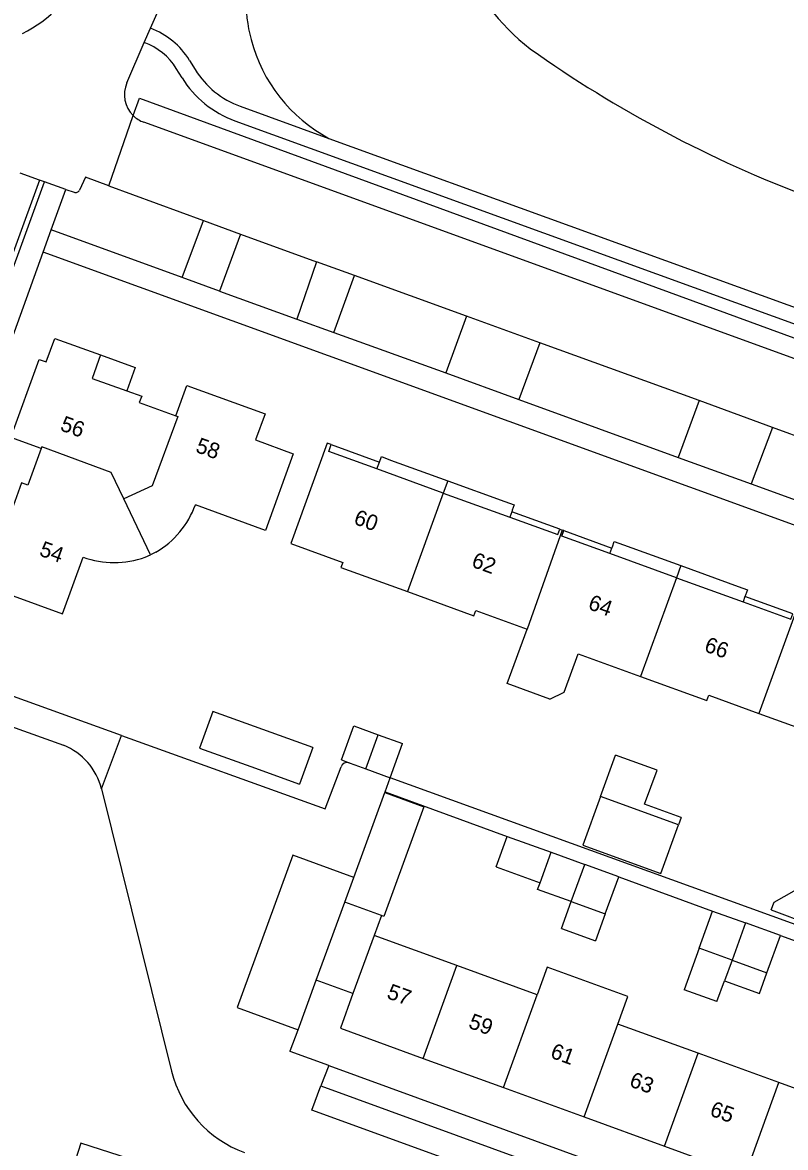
# Model space of a CAD drawing. Extents: x 194485 to 197793, y 468269 to 470822.
# Drawn here: x 197384.7 to 197443.5, y 469396.5 to 469483.2 of the extents above; entities that cross this region are included whole.
import ezdxf

# ---------------------------------------------------------------- set-up
doc = ezdxf.new("R2010")
doc.units = 0
for name, color, linetype in [('BGT begrenzing pand op maaiveld onder overbouw', 7, 'Continuous'), ('BGT grensvlak begroeid terreindeel', 7, 'Continuous'), ('BGT grensvlak gebouwinstallatie plus 1', 7, 'Continuous'), ('BGT grensvlak overig bouwwerk uitbreiding populatie', 7, 'Continuous'), ('BGT grensvlak pand deel overbouw', 7, 'Continuous'), ('BGT grensvlak pand op maaiveld', 7, 'Continuous'), ('BGT grensvlak pand op maaiveld LR', 7, 'Continuous'), ('BGT grensvlak waterdeel', 7, 'Continuous'), ('BGT grensvlak wegdeel', 7, 'Continuous'), ('BGT lijnelement scheiding muur', 7, 'Continuous'), ('BGT tekst huisnummerreeks', 7, 'Continuous')]:
    doc.layers.add(name, color=color, linetype=linetype)

msp = doc.modelspace()

# ---------------------------------------------------------------- linework, layer by layer
at = {"layer": 'BGT begrenzing pand op maaiveld onder overbouw'}
for p, q in [((197417.084, 469446.91), (197411.969, 469448.768)), ((197417.084, 469446.91), (197422.209, 469445.049)), ((197435.049, 469440.385), (197429.929, 469442.245)), ((197435.049, 469440.385), (197440.187, 469438.519))]:
    msp.add_line(p, q, dxfattribs=at)
at = {"layer": 'BGT grensvlak begroeid terreindeel'}
msp.add_line((197393.194, 469475.994), (197393.666, 469477.34), dxfattribs=at)
msp.add_lwpolyline([(197393.666, 469477.34), (197500, 469438.395), (197515.051, 469432.882)], dxfattribs=at)
for centre, radius, start, end in [((197414.092, 469484.992), 12.229, 163.5386, 194.82821), ((197414.085, 469484.991), 12.223, 194.83276, 241.58455)]:
    msp.add_arc(centre, radius, start, end, dxfattribs=at)
at = {"layer": 'BGT grensvlak gebouwinstallatie plus 1'}
for p, q in [((197408.446, 469450.644), (197412.161, 469449.298)), ((197426.067, 469444.127), (197422.359, 469445.466)), ((197426.365, 469444.017), (197430.083, 469442.67)), ((197444.026, 469437.595), (197440.335, 469438.929)), ((197409.237, 469426.333), (197410.192, 469428.966)), ((197410.192, 469428.966), (197412.072, 469428.284)), ((197407.03, 469427.294), (197406.012, 469424.472)), ((197429.205, 469423.52), (197430.364, 469426.716)), ((197433.56, 469425.558), (197430.364, 469426.716)), ((197409.237, 469426.333), (197409.823, 469426.121)), ((197409.823, 469426.121), (197410.267, 469425.96)), ((197410.267, 469425.96), (197411.118, 469425.652)), ((197432.606, 469422.926), (197433.56, 469425.558)), ((197435.427, 469421.903), (197432.606, 469422.926)), ((197435.427, 469421.903), (197435.222, 469421.339)), ((197421.162, 469418.097), (197422.011, 469420.448)), ((197422.011, 469420.448), (197425.395, 469419.219)), ((197421.162, 469418.097), (197424.545, 469416.868)), ((197442.592, 469415.376), (197444.13, 469416.24)), ((197426.197, 469413.35), (197426.944, 469415.419)), ((197442.366, 469414.774), (197442.592, 469415.376)), ((197442.366, 469414.774), (197445.363, 469413.652)), ((197412.321, 469414.339), (197411.76, 469412.806)), ((197429.575, 469414.469), (197428.828, 469412.4)), ((197426.197, 469413.35), (197428.828, 469412.4)), ((197436.804, 469411.827), (197435.643, 469408.631)), ((197439.339, 469410.906), (197438.758, 469409.308)), ((197410.127, 469408.327), (197407.293, 469409.363)), ((197438.178, 469407.71), (197438.758, 469409.308)), ((197438.758, 469409.308), (197441.447, 469408.331)), ((197441.447, 469408.331), (197442.028, 469409.929)), ((197438.178, 469407.71), (197435.643, 469408.631))]:
    msp.add_line(p, q, dxfattribs=at)
for points in [[(197390.667, 469457.558), (197393.347, 469456.589), (197392.692, 469454.777)], [(197407.03, 469427.294), (197399.316, 469430.077), (197398.298, 469427.255)], [(197398.298, 469427.255), (197402.249, 469425.829), (197406.012, 469424.472)], [(197392.91, 469395.603), (197389.155, 469396.804), (197388.124, 469393.579), (197391.879, 469392.378)]]:
    msp.add_lwpolyline(points, dxfattribs=at)
at = {"layer": 'BGT grensvlak overig bouwwerk uitbreiding populatie'}
for p, q in [((197411.118, 469425.652), (197412.072, 469428.284)), ((197412.072, 469428.284), (197413.952, 469427.602)), ((197412.998, 469424.97), (197413.952, 469427.602)), ((197411.118, 469425.652), (197412.998, 469424.97))]:
    msp.add_line(p, q, dxfattribs=at)
at = {"layer": 'BGT grensvlak pand deel overbouw'}
for p, q in [((197411.969, 469448.768), (197412.161, 469449.298)), ((197417.427, 469447.854), (197417.084, 469446.91)), ((197422.359, 469445.466), (197422.209, 469445.049)), ((197429.929, 469442.245), (197430.083, 469442.67)), ((197435.386, 469441.313), (197435.049, 469440.385)), ((197440.335, 469438.929), (197440.187, 469438.519))]:
    msp.add_line(p, q, dxfattribs=at)
for points in [[(197412.161, 469449.298), (197412.162, 469449.3), (197412.312, 469449.714), (197413.026, 469449.454), (197417.427, 469447.854)], [(197417.427, 469447.854), (197421.836, 469446.252), (197422.551, 469445.992), (197422.4, 469445.578), (197422.359, 469445.466)], [(197430.083, 469442.67), (197430.118, 469442.765), (197430.268, 469443.179), (197430.982, 469442.919), (197435.386, 469441.313)], [(197435.386, 469441.313), (197439.807, 469439.701), (197440.522, 469439.442), (197440.371, 469439.028), (197440.335, 469438.929)]]:
    msp.add_lwpolyline(points, dxfattribs=at)
at = {"layer": 'BGT grensvlak pand op maaiveld'}
for p, q in [((197426.067, 469444.127), (197426.258, 469444.056)), ((197426.365, 469444.017), (197426.258, 469444.056)), ((197394.936, 469442.342), (197394.522, 469442.153)), ((197394.107, 469441.963), (197394.522, 469442.153)), ((197422.017, 469432.22), (197423.545, 469436.423)), ((197427.481, 469434.524), (197432.286, 469432.777)), ((197425.306, 469431.024), (197422.017, 469432.22)), ((197410.193, 469417.287), (197412.583, 469423.826)), ((197435.222, 469421.339), (197429.205, 469423.52)), ((197424.545, 469416.868), (197425.395, 469419.219)), ((197425.395, 469419.219), (197427.986, 469418.286)), ((197430.61, 469417.338), (197427.986, 469418.286)), ((197409.493, 469415.373), (197410.193, 469417.287)), ((197429.575, 469414.469), (197430.61, 469417.338)), ((197412.321, 469414.339), (197409.493, 469415.373)), ((197426.944, 469415.419), (197429.575, 469414.469)), ((197436.804, 469411.827), (197437.845, 469414.693)), ((197437.845, 469414.693), (197440.38, 469413.772)), ((197443.069, 469412.794), (197440.38, 469413.772)), ((197411.76, 469412.806), (197410.127, 469408.327)), ((197418.13, 469410.491), (197411.76, 469412.806)), ((197442.028, 469409.929), (197443.069, 469412.794)), ((197439.339, 469410.906), (197436.804, 469411.827)), ((197424.334, 469408.237), (197418.13, 469410.491)), ((197439.339, 469410.906), (197442.028, 469409.929)), ((197436.731, 469403.732), (197430.539, 469405.983)), ((197415.53, 469403.336), (197421.734, 469401.081)), ((197442.944, 469401.475), (197436.731, 469403.732)), ((197449.138, 469399.224), (197442.944, 469401.475)), ((197421.734, 469401.081), (197427.938, 469398.827)), ((197427.938, 469398.827), (197434.131, 469396.577)), ((197434.131, 469396.577), (197440.344, 469394.319))]:
    msp.add_line(p, q, dxfattribs=at)
for points in [[(197386.089, 469450.331), (197383.755, 469451.199), (197385.936, 469457.213), (197386.481, 469457.02), (197387.14, 469458.827), (197390.667, 469457.558)], [(197390.667, 469457.558), (197390.012, 469455.745), (197392.692, 469454.777)], [(197392.692, 469454.777), (197393.84, 469454.362), (197393.647, 469453.89), (197396.465, 469452.86)], [(197396.465, 469452.86), (197397.327, 469455.209), (197403.347, 469453.012), (197402.613, 469451.002), (197405.505, 469449.923), (197403.376, 469444.016), (197397.982, 469446.01)], [(197386.089, 469450.331), (197385.065, 469447.511), (197384.588, 469447.688), (197381.723, 469439.793), (197387.744, 469437.604), (197389.329, 469441.954)], [(197408.446, 469450.644), (197408.146, 469450.754), (197405.333, 469443.011), (197409.337, 469441.552), (197409.199, 469441.172), (197414.319, 469439.307)], [(197411.969, 469448.768), (197408.255, 469450.117), (197408.446, 469450.644)], [(197422.209, 469445.049), (197425.913, 469443.704), (197426.067, 469444.127)], [(197429.929, 469442.245), (197426.212, 469443.595), (197426.365, 469444.017)], [(197414.319, 469439.307), (197419.431, 469437.444), (197419.584, 469437.864), (197423.545, 469436.423)], [(197440.187, 469438.519), (197443.875, 469437.18), (197444.026, 469437.595)], [(197425.306, 469431.024), (197426.403, 469431.559), (197427.481, 469434.524)], [(197432.286, 469432.777), (197437.402, 469430.917), (197437.553, 469431.33), (197441.412, 469429.927)], [(197441.412, 469429.927), (197445.268, 469428.524), (197445.118, 469428.111), (197450.245, 469426.247)], [(197412.583, 469423.826), (197415.59, 469422.727), (197412.499, 469414.274), (197412.321, 469414.339)], [(197429.205, 469423.52), (197427.842, 469419.759), (197433.859, 469417.579), (197435.222, 469421.339)], [(197426.944, 469415.419), (197424.359, 469416.352), (197424.545, 469416.868)], [(197430.539, 469405.983), (197431.309, 469408.102), (197425.104, 469410.357), (197424.334, 469408.237)], [(197410.127, 469408.327), (197409.153, 469405.653), (197415.53, 469403.336)]]:
    msp.add_lwpolyline(points, dxfattribs=at)
for centre, radius, start, end in [((197391.347, 469448.421), 7.059, 300.55584, 340.02996), ((197391.705, 469448.883), 7.325, 251.07438, 289.14147)]:
    msp.add_arc(centre, radius, start, end, dxfattribs=at)
at = {"layer": 'BGT grensvlak pand op maaiveld LR'}
for p, q in [((197417.084, 469446.91), (197414.319, 469439.307)), ((197394.522, 469442.153), (197392.456, 469446.47)), ((197426.258, 469444.056), (197423.545, 469436.423)), ((197435.049, 469440.385), (197432.286, 469432.777)), ((197444.178, 469437.543), (197441.412, 469429.927)), ((197426.944, 469415.419), (197427.986, 469418.286)), ((197440.38, 469413.772), (197439.339, 469410.906)), ((197415.53, 469403.336), (197418.13, 469410.491)), ((197421.734, 469401.081), (197424.334, 469408.237)), ((197427.938, 469398.827), (197430.539, 469405.983)), ((197434.131, 469396.577), (197436.731, 469403.732)), ((197440.344, 469394.319), (197442.944, 469401.475))]:
    msp.add_line(p, q, dxfattribs=at)
for points in [[(197396.465, 469452.86), (197396.615, 469452.805), (197394.652, 469447.454), (197392.456, 469446.47)], [(197392.456, 469446.47), (197391.487, 469448.494), (197386.145, 469450.481), (197386.089, 469450.331)]]:
    msp.add_lwpolyline(points, dxfattribs=at)
at = {"layer": 'BGT grensvlak waterdeel'}
for centre, radius, start, end in [((197435.512, 469495.989), 18.92, 204.15423, 231.71394), ((197478.923, 469559.011), 95.415, 234.70176, 249.36993)]:
    msp.add_arc(centre, radius, start, end, dxfattribs=at)
at = {"layer": 'BGT grensvlak wegdeel'}
for p, q in [((197394.521, 469482.735), (197395.513, 469485.027)), ((197394.043, 469481.632), (197394.521, 469482.735)), ((197392.695, 469478.519), (197394.043, 469481.632)), ((197396.95, 469478.912), (197396.509, 469479.627)), ((197397.531, 469480.257), (197397.972, 469479.541)), ((197401.435, 469476.722), (197408.269, 469474.241)), ((197391.3, 469470.587), (197393.194, 469475.994)), ((197401.025, 469475.594), (197513.593, 469434.728)), ((197408.269, 469474.241), (197511.994, 469436.585)), ((197385.967, 469471.034), (197384.483, 469471.574)), ((197386.354, 469470.894), (197385.967, 469471.034)), ((197387.997, 469470.296), (197386.354, 469470.894)), ((197386.866, 469467.185), (197387.997, 469470.296)), ((197387.997, 469470.296), (197388.634, 469470.102)), ((197391.3, 469470.587), (197398.603, 469467.923)), ((197396.954, 469463.517), (197398.603, 469467.923)), ((197398.603, 469467.923), (197401.461, 469466.862)), ((197386.241, 469465.468), (197386.866, 469467.185)), ((197396.954, 469463.517), (197386.866, 469467.185)), ((197401.461, 469466.862), (197399.832, 469462.462)), ((197401.461, 469466.862), (197407.324, 469464.734)), ((197377.602, 469441.712), (197386.241, 469465.468)), ((197407.324, 469464.734), (197405.789, 469460.309)), ((197410.244, 469463.669), (197407.324, 469464.734)), ((197399.832, 469462.462), (197396.954, 469463.517)), ((197408.661, 469459.279), (197410.244, 469463.669)), ((197418.878, 469460.541), (197410.244, 469463.669)), ((197399.832, 469462.462), (197405.789, 469460.309)), ((197418.878, 469460.541), (197417.278, 469456.169)), ((197424.518, 469458.49), (197418.878, 469460.541)), ((197405.789, 469460.309), (197408.661, 469459.279)), ((197408.661, 469459.279), (197417.278, 469456.169)), ((197424.518, 469458.49), (197422.92, 469454.119)), ((197436.798, 469454.033), (197424.518, 469458.49)), ((197417.278, 469456.169), (197422.92, 469454.119)), ((197422.92, 469454.119), (197435.177, 469449.642)), ((197436.798, 469454.033), (197435.177, 469449.642)), ((197442.455, 469451.962), (197436.798, 469454.033)), ((197442.455, 469451.962), (197440.814, 469447.606)), ((197454.735, 469447.506), (197442.455, 469451.962)), ((197435.177, 469449.642), (197440.814, 469447.606)), ((197440.814, 469447.606), (197453.174, 469443.111)), ((197391.903, 469427.188), (197392.297, 469428.225)), ((197390.738, 469424.12), (197391.903, 469427.188)), ((197412.598, 469423.867), (197412.998, 469424.97)), ((197505.938, 469391.287), (197412.998, 469424.97)), ((197390.738, 469424.12), (197396.148, 469402.342)), ((197412.583, 469423.826), (197412.598, 469423.867)), ((197412.598, 469423.867), (197422.011, 469420.448)), ((197430.61, 469417.338), (197437.845, 469414.693)), ((197443.069, 469412.794), (197450.275, 469410.176)), ((197408.26, 469402.786), (197407.645, 469401.218)), ((197408.26, 469402.786), (197489.281, 469373.302)), ((197407.645, 469401.218), (197488.755, 469371.713))]:
    msp.add_line(p, q, dxfattribs=at)
for points in [[(197462.842, 469450.46), (197413.574, 469468.366), (197394.001, 469475.488)], [(197385.967, 469471.034), (197373.071, 469435.666), (197373.463, 469435.528), (197386.354, 469470.894)], [(197391.3, 469470.587), (197389.505, 469471.242), (197389.054, 469470.255)], [(197383.071, 469467.675), (197370.719, 469433.596), (197387.823, 469427.471)], [(197519.622, 469416.977), (197519.626, 469416.991), (197408.235, 469457.491), (197386.241, 469465.468)], [(197392.297, 469428.225), (197374.97, 469434.474), (197374.982, 469434.506)], [(197392.297, 469428.225), (197407.989, 469422.565), (197409.211, 469425.8)], [(197410.193, 469417.287), (197405.498, 469419.005), (197401.202, 469407.266), (197405.897, 469405.548)], [(197408.26, 469402.786), (197405.283, 469403.869), (197405.297, 469403.908)], [(197488.755, 469371.713), (197488.138, 469369.815), (197406.955, 469399.351), (197407.645, 469401.218)]]:
    msp.add_lwpolyline(points, dxfattribs=at)
for centre, radius, start, end in [((197380.244, 469491.308), 10.002, 296.17025, 336.18591), ((197392.401, 469477.093), 6.028, 31.66721, 69.40655), ((197392.407, 469477.101), 4.817, 31.62574, 70.14806), ((197403.748, 469483.1), 6.784, 211.63971, 250.06676), ((197403.75, 469483.103), 7.988, 211.64255, 250.05021), ((197394.776, 469477.618), 2.267, 156.59265, 225.76528), ((197394.764, 469477.602), 2.248, 225.67785, 250.1456), ((197388.768, 469470.387), 0.315, 244.75753, 335.27439), ((197385.977, 469422.921), 4.91, 14.12949, 67.90985), ((197409.678, 469425.653), 0.49, 72.80327, 162.55164), ((197404.855, 469404.496), 8.969, 193.89294, 249.83448)]:
    msp.add_arc(centre, radius, start, end, dxfattribs=at)
at = {"layer": 'BGT lijnelement scheiding muur'}
for p, q in [((197407.293, 469409.363), (197409.493, 469415.373)), ((197405.897, 469405.548), (197407.293, 469409.363)), ((197405.297, 469403.908), (197405.897, 469405.548))]:
    msp.add_line(p, q, dxfattribs=at)

# ---------------------------------------------------------------- texts
at = {"layer": 'BGT tekst huisnummerreeks'}
for s, rotation, p in [('56', 340.2, (197387.487, 469451.763)), ('58', 340, (197397.92, 469450.095)), ('60', 340, (197410.11, 469444.549)), ('54', 340.1, (197385.874, 469442.115)), ('62', 340, (197419.191, 469441.252)), ('64', 340, (197428.17, 469437.99)), ('66', 340, (197437.127, 469434.737)), ('57', 340, (197412.662, 469407.996)), ('59', 340, (197418.952, 469405.71)), ('61', 340, (197425.266, 469403.416)), ('63', 340, (197431.355, 469401.204)), ('65', 340, (197437.554, 469398.951))]:
    msp.add_text(s, height=1.2, rotation=rotation, dxfattribs=at).set_placement(p)

doc.saveas('drawing.dxf')
